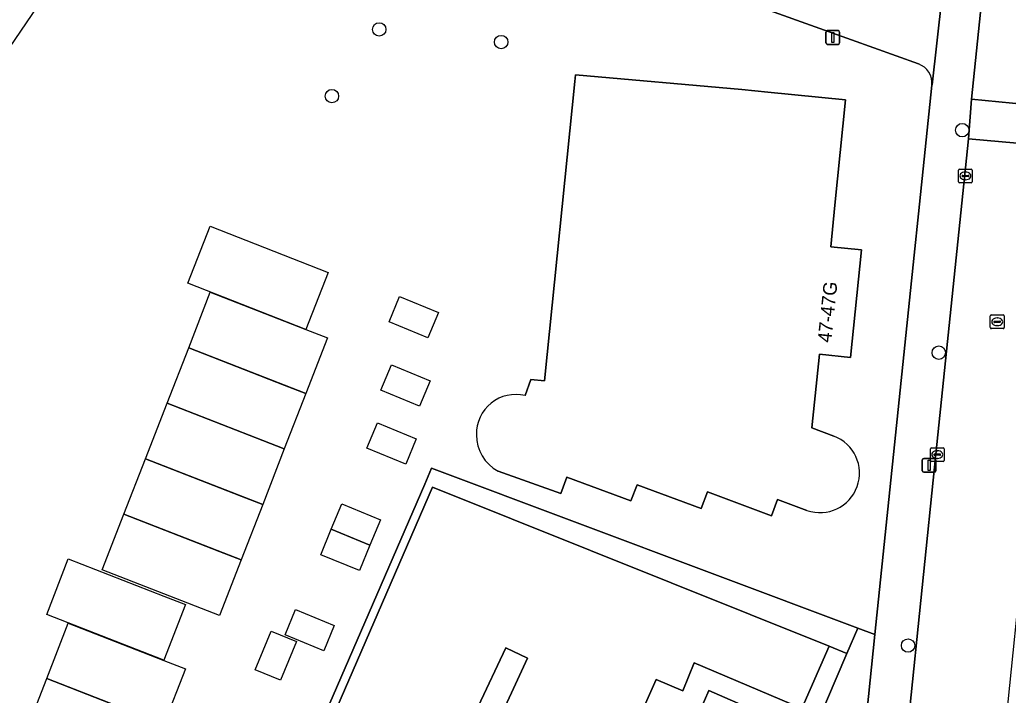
# Model space of a CAD drawing. Extents: x 161354 to 162026, y 386504 to 387460.
# Drawn here: x 161755.5 to 161827.6, y 387027.5 to 387076.8 of the extents above; entities that cross this region are included whole.
import ezdxf

# ---------------------------------------------------------------- set-up
doc = ezdxf.new("R2010")
doc.units = 0
for name, color, linetype in [('IMGEO_Boom', 7, 'Continuous'), ('IMGEO_Erf', 7, 'Continuous'), ('IMGEO_Groenvoorziening', 7, 'Continuous'), ('IMGEO_Haag', 7, 'Continuous'), ('IMGEO_Kolk', 7, 'Continuous'), ('IMGEO_Lichtmast', 7, 'Continuous'), ('IMGEO_Pand', 7, 'Continuous'), ('IMGEO_Pand_nummerreeks', 7, 'Continuous'), ('IMGEO_Pand_vergunning_verleend', 7, 'Continuous'), ('IMGEO_Rijbaan_lokaal_open', 7, 'Continuous'), ('IMGEO_Rioolput', 7, 'Continuous'), ('IMGEO_Terreindeel_onvherhard', 7, 'Continuous'), ('IMGEO_Voetpad_open', 7, 'Continuous')]:
    doc.layers.add(name, color=color, linetype=linetype)

msp = doc.modelspace()

# ---------------------------------------------------------------- linework, layer by layer
at = {"layer": 'IMGEO_Boom'}
for centre in [(161781.741, 387076.076), (161790.638, 387075.153), (161778.29, 387071.213), (161824.281, 387068.727), (161822.569, 387052.502), (161820.327, 387031.148)]:
    msp.add_circle(centre, 0.489, dxfattribs=at)
at = {"layer": 'IMGEO_Erf'}
for points in [[(161821.086, 387073.554), (161816.203, 387075.31), (161810.557, 387077.34), (161808.722, 387078), (161798.98, 387081.503), (161796.473, 387082.216), (161794.069, 387082.9), (161789.276, 387083.992), (161779.317, 387086.254), (161778.813, 387084.571), (161783.697, 387083.377), (161782.908, 387080.462), (161777.976, 387081.661), (161777.89, 387081.069), (161773.35, 387081.72), (161773.585, 387083.344), (161774.116, 387087.005), (161748.817, 387090.782)], [(161792.378, 387049.369), (161792.814, 387050.556), (161793.792, 387050.456), (161796.014, 387072.269), (161796.062, 387072.761), (161808.202, 387071.7), (161810.092, 387071.51), (161815.763, 387070.939), (161814.989, 387063.251), (161814.683, 387060.216), (161816.921, 387059.991), (161816.123, 387052.143), (161813.873, 387052.382), (161813.312, 387047.011), (161814.907, 387046.416)], [(161785.059, 387042.918), (161785.564, 387044.083), (161816.662, 387032.425), (161817.913, 387031.945), (161820.781, 387059.603), (161821.096, 387062.637), (161822.067, 387072.002)], [(161795.427, 387043.414), (161794.985, 387042.229), (161790.408, 387043.863)], [(161812.95, 387040.998), (161810.808, 387041.788), (161810.363, 387040.605), (161805.699, 387042.345), (161805.243, 387041.141), (161800.555, 387042.859), (161800.106, 387041.688), (161795.427, 387043.414)], [(161766.441, 387000), (161785.059, 387042.918)]]:
    msp.add_lwpolyline(points, dxfattribs=at)
for centre, radius, start, end in [((161820.585, 387072.151), 1.49, 354.26161, 70.33133), ((161791.689, 387046.599), 2.854, 76.02761, 181.59515), ((161791.84, 387046.504), 3.004, 179.69338, 241.52753), ((161813.904, 387043.716), 2.88, 250.65825, 69.62196)]:
    msp.add_arc(centre, radius, start, end, dxfattribs=at)
at = {"layer": 'IMGEO_Groenvoorziening'}
for points in [[(161782.965, 386981.161), (161762.909, 386990.538), (161763.713, 386992.354), (161766.99, 386999.757), (161785.616, 387042.695), (161814.566, 387031.099), (161815.863, 387030.555), (161816.662, 387032.425), (161785.564, 387044.083), (161785.059, 387042.918), (161766.441, 387000), (161763.164, 386992.597), (161762.122, 386990.243), (161782.712, 386980.617), (161792.865, 386975.87), (161793.008, 386976.465)], [(161817.913, 387031.945), (161816.662, 387032.425), (161815.863, 387030.555), (161802.789, 386999.955), (161795.062, 386982.841), (161796.816, 386982.154), (161804.691, 386981.376), (161803.94, 386983.281), (161805.644, 386987.493), (161800.636, 386988.001), (161809.588, 387008.416), (161813.434, 387008.038), (161812.953, 387003.812), (161815.003, 387003.636)], [(161802.789, 386999.955), (161815.863, 387030.555), (161814.566, 387031.099), (161812.568, 387026.549), (161811.962, 387025.169), (161793.973, 386984.193), (161793.773, 386983.828), (161795.062, 386982.841)]]:
    msp.add_lwpolyline(points, close=True, dxfattribs=at)
at = {"layer": 'IMGEO_Haag'}
msp.add_lwpolyline([(161785.564, 387044.083), (161785.059, 387042.918), (161766.441, 387000), (161763.164, 386992.597), (161762.122, 386990.243), (161782.712, 386980.617), (161792.865, 386975.87), (161793.008, 386976.465), (161782.965, 386981.161), (161762.909, 386990.538), (161763.713, 386992.354), (161766.99, 386999.757), (161785.616, 387042.695), (161814.566, 387031.099), (161815.863, 387030.555), (161816.662, 387032.425)], close=True, dxfattribs=at)
at = {"layer": 'IMGEO_Kolk'}
for p, q in [((161824.012, 387064.964), (161824.012, 387065.816)), ((161824.087, 387065.89), (161824.939, 387065.89)), ((161824.5, 387065.67), (161824.525, 387065.67)), ((161825.013, 387065.816), (161825.013, 387064.964)), ((161824.271, 387065.384), (161824.271, 387065.396)), ((161824.709, 387065.347), (161824.311, 387065.347)), ((161824.314, 387065.433), (161824.712, 387065.433)), ((161824.523, 387065.11), (161824.498, 387065.11)), ((161824.755, 387065.396), (161824.755, 387065.384)), ((161824.939, 387064.89), (161824.087, 387064.89)), ((161821.956, 387044.646), (161821.956, 387045.498)), ((161822.031, 387045.572), (161822.883, 387045.572)), ((161822.957, 387045.498), (161822.957, 387044.646)), ((161822.215, 387045.066), (161822.215, 387045.078)), ((161822.653, 387045.029), (161822.255, 387045.029)), ((161822.258, 387045.115), (161822.656, 387045.115)), ((161822.467, 387044.792), (161822.442, 387044.792)), ((161822.444, 387045.352), (161822.469, 387045.352)), ((161822.699, 387045.078), (161822.699, 387045.066)), ((161822.883, 387044.572), (161822.031, 387044.572))]:
    msp.add_line(p, q, dxfattribs=at)
for points in [[(161824.012, 387064.964), (161824.012, 387065.816)], [(161824.087, 387065.89), (161824.939, 387065.89)], [(161825.013, 387065.816), (161825.013, 387064.964)], [(161824.939, 387064.89), (161824.087, 387064.89)], [(161821.956, 387044.646), (161821.956, 387045.498)], [(161822.031, 387045.572), (161822.883, 387045.572)], [(161822.957, 387045.498), (161822.957, 387044.646)], [(161822.883, 387044.572), (161822.031, 387044.572)]]:
    msp.add_lwpolyline(points, dxfattribs=at)
for centre, radius, start, end in [((161824.089, 387065.814), 0.0765, 91.55205, 178.44795), ((161824.089, 387065.814), 0.0765, 91.55205, 178.44795), ((161824.937, 387065.814), 0.0765, 1.55205, 88.44795), ((161824.937, 387065.814), 0.0765, 1.55205, 88.44795), ((161824.089, 387064.966), 0.0765, 181.55205, 268.44795), ((161824.089, 387064.966), 0.0765, 181.55205, 268.44795), ((161824.311, 387065.393), 0.0403, 85.87752, 175.75265), ((161824.308, 387065.383), 0.0366, 178.93798, 274.71019), ((161824.712, 387065.39), 0.043, 264.86636, 352.45326), ((161824.716, 387065.395), 0.0386, 1.73085, 96.63898), ((161824.937, 387064.966), 0.0765, 271.55205, 358.44795), ((161824.937, 387064.966), 0.0765, 271.55205, 358.44795), ((161822.033, 387045.496), 0.0765, 91.55205, 178.44795), ((161822.033, 387045.496), 0.0765, 91.55205, 178.44795), ((161822.881, 387045.496), 0.0765, 1.55205, 88.44795), ((161822.881, 387045.496), 0.0765, 1.55205, 88.44795), ((161822.255, 387045.075), 0.0403, 85.87752, 175.75265), ((161822.252, 387045.065), 0.0366, 178.93798, 274.71019), ((161822.656, 387045.072), 0.043, 264.86636, 352.45326), ((161822.66, 387045.077), 0.0386, 1.73085, 96.63898), ((161822.033, 387044.648), 0.0765, 181.55205, 268.44795), ((161822.033, 387044.648), 0.0765, 181.55205, 268.44795), ((161822.881, 387044.648), 0.0765, 271.55205, 358.44795), ((161822.881, 387044.648), 0.0765, 271.55205, 358.44795)]:
    msp.add_arc(centre, radius, start, end, dxfattribs=at)
for centre, major_axis, ratio, start_param, end_param in [((161824.499, 387065.39), (-0.387, 0.002), 0.722429, 4.712389, 7.853982), ((161824.524, 387065.39), (-0.39, 0.002), 0.717154, 1.570796, 4.712389), ((161822.443, 387045.072), (-0.387, 0.002), 0.722429, 4.712389, 7.853982), ((161822.468, 387045.072), (-0.39, 0.002), 0.717154, 1.570796, 4.712389)]:
    msp.add_ellipse(centre, major_axis=major_axis, ratio=ratio, start_param=start_param, end_param=end_param, dxfattribs=at)
at = {"layer": 'IMGEO_Lichtmast'}
for p, q in [((161814.337, 387075.085), (161814.337, 387075.885)), ((161814.337, 387075.885), (161814.337, 387075.085)), ((161814.437, 387075.985), (161815.227, 387075.985)), ((161815.227, 387075.985), (161814.437, 387075.985)), ((161815.327, 387075.885), (161815.327, 387075.085)), ((161815.327, 387075.085), (161815.327, 387075.885)), ((161815.227, 387074.985), (161814.437, 387074.985)), ((161814.437, 387074.985), (161815.227, 387074.985)), ((161821.467, 387044.788), (161822.257, 387044.788)), ((161822.257, 387044.788), (161821.467, 387044.788)), ((161821.367, 387043.888), (161821.367, 387044.688)), ((161821.367, 387044.688), (161821.367, 387043.888)), ((161822.357, 387044.688), (161822.357, 387043.888)), ((161822.357, 387043.888), (161822.357, 387044.688)), ((161822.257, 387043.788), (161821.467, 387043.788)), ((161821.467, 387043.788), (161822.257, 387043.788))]:
    msp.add_line(p, q, dxfattribs=at)
for points in [[(161814.757, 387075.86), (161814.907, 387075.86), (161814.907, 387075.11), (161814.757, 387075.11), (161814.757, 387075.86)], [(161821.787, 387044.663), (161821.937, 387044.663), (161821.937, 387043.913), (161821.787, 387043.913), (161821.787, 387044.663)]]:
    msp.add_lwpolyline(points, dxfattribs=at)
for centre, start, end in [((161814.437, 387075.885), 90, 180), ((161814.437, 387075.885), 90, 180), ((161815.227, 387075.885), 0, 90), ((161815.227, 387075.885), 360, 90), ((161814.437, 387075.085), 180, 270), ((161814.437, 387075.085), 180, 270), ((161815.227, 387075.085), 270, 0), ((161815.227, 387075.085), 270, 0), ((161821.467, 387044.688), 90, 180), ((161821.467, 387044.688), 90, 180), ((161822.257, 387044.688), 0, 90), ((161822.257, 387044.688), 360, 90), ((161821.467, 387043.888), 180, 270), ((161821.467, 387043.888), 180, 270), ((161822.257, 387043.888), 270, 0), ((161822.257, 387043.888), 270, 0)]:
    msp.add_arc(centre, 0.1, start, end, dxfattribs=at)
at = {"layer": 'IMGEO_Pand'}
for points in [[(161816.921, 387059.991), (161814.683, 387060.216), (161814.989, 387063.251), (161815.763, 387070.939), (161810.092, 387071.51), (161808.202, 387071.7), (161796.062, 387072.761), (161796.014, 387072.269), (161793.792, 387050.456), (161792.814, 387050.556), (161792.378, 387049.369)], [(161814.907, 387046.416), (161813.312, 387047.011), (161813.873, 387052.382), (161816.123, 387052.143), (161816.921, 387059.991)], [(161790.408, 387043.863), (161794.985, 387042.229), (161795.427, 387043.414), (161800.106, 387041.688), (161800.555, 387042.859), (161805.243, 387041.141), (161805.699, 387042.345), (161810.363, 387040.605), (161810.808, 387041.788), (161812.95, 387040.998)]]:
    msp.add_lwpolyline(points, dxfattribs=at)
for centre, radius, start, end in [((161791.689, 387046.599), 2.854, 76.02761, 181.59515), ((161791.84, 387046.504), 3.004, 179.69338, 241.52753), ((161813.904, 387043.716), 2.88, 250.65825, 69.62196)]:
    msp.add_arc(centre, radius, start, end, dxfattribs=at)
at = {"layer": 'IMGEO_Pand_vergunning_verleend'}
for points in [[(161748.102, 387081.716), (161751.441, 387086.653), (161759.237, 387081.378), (161754.746, 387074.74), (161751.297, 387077.074), (161752.448, 387078.775)], [(161767.775, 387057.562), (161769.407, 387061.727), (161778.019, 387058.352), (161776.388, 387054.188)], [(161767.838, 387052.857), (161769.414, 387056.903), (161776.388, 387054.188), (161777.964, 387053.574), (161776.389, 387049.528)], [(161782.469, 387054.748), (161783.231, 387056.598), (161786.056, 387055.433), (161785.293, 387053.584)], [(161766.263, 387048.811), (161767.838, 387052.857), (161774.812, 387050.142), (161776.389, 387049.528), (161774.813, 387045.482)], [(161781.863, 387049.763), (161782.625, 387051.613), (161785.449, 387050.449), (161784.687, 387048.599)], [(161764.687, 387044.765), (161766.263, 387048.811), (161773.237, 387046.096), (161774.813, 387045.482), (161773.238, 387041.436)], [(161780.847, 387045.537), (161781.609, 387047.386), (161784.433, 387046.222), (161783.671, 387044.372)], [(161763.112, 387040.719), (161764.687, 387044.765), (161771.661, 387042.05), (161773.238, 387041.436), (161771.662, 387037.39)], [(161778.239, 387039.623), (161779.001, 387041.473), (161781.826, 387040.308), (161781.063, 387038.459)], [(161761.536, 387036.673), (161763.112, 387040.719), (161770.086, 387038.004), (161771.662, 387037.39), (161770.087, 387033.344)], [(161777.476, 387037.773), (161778.239, 387039.623), (161781.063, 387038.459), (161780.301, 387036.609)], [(161757.476, 387033.421), (161759.052, 387037.467), (161766.026, 387034.752), (161767.602, 387034.138), (161766.026, 387030.092)], [(161774.877, 387031.934), (161775.64, 387033.784), (161778.464, 387032.62), (161777.702, 387030.77)], [(161757.476, 387028.734), (161759.052, 387032.78), (161766.026, 387030.065), (161767.602, 387029.451), (161766.026, 387025.405)], [(161772.693, 387029.383), (161773.857, 387032.207), (161775.707, 387031.445), (161774.543, 387028.62)], [(161755.901, 387024.688), (161757.476, 387028.734), (161764.45, 387026.019), (161766.026, 387025.405), (161764.451, 387021.359)]]:
    msp.add_lwpolyline(points, close=True, dxfattribs=at)
at = {"layer": 'IMGEO_Rijbaan_lokaal_open'}
msp.add_lwpolyline([(161826.82, 387088.85), (161826.081, 387081.849), (161825.678, 387078.035), (161824.957, 387070.986), (161831.934, 387070.313), (161832.237, 387072.968), (161833.642, 387087.948), (161833.781, 387089.434), (161834.927, 387104.64)], dxfattribs=at)
for points in [[(161831.869, 387069.686), (161831.934, 387070.313), (161824.957, 387070.986), (161824.742, 387068.09), (161831.561, 387067.477)], [(161830.208, 387052.228), (161830.722, 387057.242), (161831.561, 387067.477), (161824.742, 387068.09), (161822.363, 387045.09), (161819.356, 387015.932), (161826.313, 387015.313), (161827.357, 387024.427), (161828.897, 387039.434)]]:
    msp.add_lwpolyline(points, close=True, dxfattribs=at)
at = {"layer": 'IMGEO_Rioolput'}
for p, q in [((161826.33, 387054.328), (161826.33, 387055.18)), ((161826.405, 387055.254), (161827.257, 387055.254)), ((161826.818, 387055.034), (161826.843, 387055.034)), ((161827.331, 387055.18), (161827.331, 387054.328)), ((161827.257, 387054.254), (161826.405, 387054.254)), ((161826.589, 387054.748), (161826.589, 387054.76)), ((161827.027, 387054.711), (161826.629, 387054.711)), ((161826.632, 387054.797), (161827.03, 387054.797)), ((161826.841, 387054.474), (161826.816, 387054.474)), ((161827.073, 387054.76), (161827.073, 387054.748))]:
    msp.add_line(p, q, dxfattribs=at)
for points in [[(161826.33, 387054.328), (161826.33, 387055.18)], [(161826.405, 387055.254), (161827.257, 387055.254)], [(161827.331, 387055.18), (161827.331, 387054.328)], [(161827.257, 387054.254), (161826.405, 387054.254)]]:
    msp.add_lwpolyline(points, dxfattribs=at)
for centre, radius, start, end in [((161826.407, 387055.178), 0.0765, 91.55205, 178.44795), ((161826.407, 387055.178), 0.0765, 91.55205, 178.44795), ((161827.255, 387055.178), 0.0765, 1.55205, 88.44795), ((161827.255, 387055.178), 0.0765, 1.55205, 88.44795), ((161826.407, 387054.33), 0.0765, 181.55205, 268.44795), ((161826.407, 387054.33), 0.0765, 181.55205, 268.44795), ((161826.629, 387054.757), 0.0403, 85.87752, 175.75265), ((161826.626, 387054.747), 0.0366, 178.93798, 274.71019), ((161827.03, 387054.754), 0.043, 264.86636, 352.45326), ((161827.034, 387054.759), 0.0386, 1.73085, 96.63898), ((161827.255, 387054.33), 0.0765, 271.55205, 358.44795), ((161827.255, 387054.33), 0.0765, 271.55205, 358.44795)]:
    msp.add_arc(centre, radius, start, end, dxfattribs=at)
for centre, major_axis, ratio, start_param, end_param in [((161826.817, 387054.754), (-0.387, 0.002), 0.722429, 4.712389, 7.853982), ((161826.842, 387054.754), (-0.39, 0.002), 0.717154, 1.570796, 4.712389)]:
    msp.add_ellipse(centre, major_axis=major_axis, ratio=ratio, start_param=start_param, end_param=end_param, dxfattribs=at)
at = {"layer": 'IMGEO_Terreindeel_onvherhard'}
for points in [[(161782.816, 386985.654), (161801.952, 387028.672), (161803.893, 387027.846), (161804.711, 387029.884), (161812.568, 387026.549), (161814.566, 387031.099), (161785.616, 387042.695), (161766.99, 386999.757)], [(161786.942, 387022.431), (161790.97, 387030.976), (161792.548, 387030.238), (161779.608, 387002.182)]]:
    msp.add_lwpolyline(points, dxfattribs=at)
msp.add_lwpolyline([(161811.962, 387025.169), (161805.784, 387027.881), (161804.851, 387025.682), (161803.279, 387026.345), (161801.219, 387021.215), (161793.812, 387004.912), (161786.465, 386988.739), (161793.773, 386983.828), (161793.973, 386984.193)], close=True, dxfattribs=at)
at = {"layer": 'IMGEO_Voetpad_open'}
for points in [[(161788.061, 387087.815), (161788.01, 387087.55), (161784.096, 387088.417), (161783.346, 387088.528), (161783.368, 387088.724), (161779.191, 387089.368), (161772.254, 387090.064), (161765.273, 387091.759), (161750.452, 387093.706), (161748.817, 387090.782), (161774.116, 387087.005), (161779.317, 387086.254), (161789.276, 387083.992), (161794.069, 387082.9), (161796.473, 387082.216), (161798.98, 387081.503), (161808.722, 387078), (161810.557, 387077.34), (161816.203, 387075.31), (161821.086, 387073.554)], [(161817.769, 387000), (161819.068, 387013.13), (161819.356, 387015.932), (161822.363, 387045.09), (161824.742, 387068.09), (161824.957, 387070.986), (161825.678, 387078.035), (161825.263, 387078.102), (161825.641, 387081.89), (161826.081, 387081.849), (161826.82, 387088.85)], [(161823.591, 387085.961), (161822.789, 387078.363), (161822.075, 387072.038), (161822.067, 387072.002), (161821.096, 387062.637), (161820.781, 387059.603), (161817.913, 387031.945), (161815.003, 387003.636), (161814.782, 387001.486), (161814.629, 387000), (161814.419, 386997.799), (161813.981, 386993.203), (161812.638, 386980.591), (161812.369, 386977.249), (161811.986, 386972.95), (161811.775, 386970.516), (161811.657, 386969.767), (161810.895, 386963.54), (161809.942, 386953.93), (161809.291, 386947.664), (161809.257, 386946.779), (161809.223, 386946.405), (161809.112, 386944.939), (161809.982, 386940.503)], [(161822.067, 387072.002), (161822.075, 387072.038), (161822.789, 387078.363)], [(161779.608, 387002.182), (161792.548, 387030.238), (161790.97, 387030.976), (161786.942, 387022.431)], [(161812.568, 387026.549), (161804.711, 387029.884), (161803.893, 387027.846), (161801.952, 387028.672), (161782.816, 386985.654)], [(161804.851, 387025.682), (161805.784, 387027.881), (161811.962, 387025.169)]]:
    msp.add_lwpolyline(points, dxfattribs=at)
msp.add_arc((161820.585, 387072.151), 1.49, 354.26161, 70.33133, dxfattribs=at)

# ---------------------------------------------------------------- texts
at = {"layer": 'IMGEO_Pand_nummerreeks'}
msp.add_text('47-47G', height=1, rotation=83.99561, dxfattribs=at).set_placement((161814.713, 387053.204))

doc.saveas('drawing.dxf')
